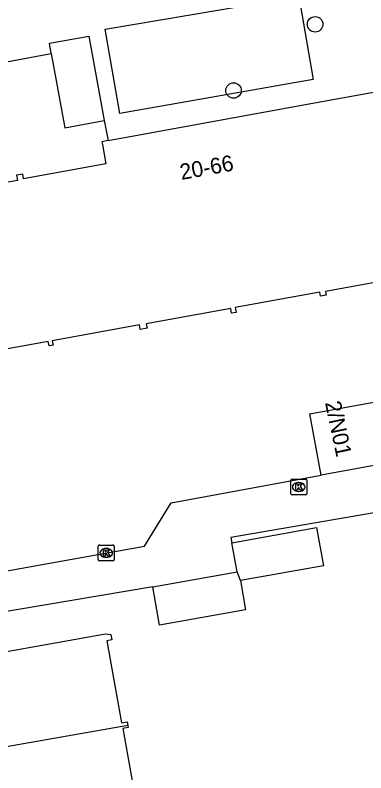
# Model space of a CAD drawing. Extents: x 157793 to 159380, y 380882 to 382313.
# Drawn here: x 158332.75 to 158354.92, y 381325.52 to 381373.42 of the extents above; entities that cross this region are included whole.
import ezdxf

# ---------------------------------------------------------------- set-up
doc = ezdxf.new("R2010")
doc.units = 0
for name, color, linetype in [('IMGEO_Boom', 7, 'Continuous'), ('IMGEO_Kolk', 7, 'Continuous'), ('IMGEO_Pand', 7, 'Continuous'), ('IMGEO_Pand_nummerreeks', 7, 'Continuous'), ('IMGEO_Voetpad_open', 7, 'Continuous')]:
    doc.layers.add(name, color=color, linetype=linetype)

msp = doc.modelspace()

# ---------------------------------------------------------------- linework, layer by layer
at = {"layer": 'IMGEO_Boom'}
for centre in [(158351.71, 381372.84), (158346.556, 381368.654)]:
    msp.add_circle(centre, 0.489, dxfattribs=at)
at = {"layer": 'IMGEO_Kolk'}
for p, q in [((158350.177, 381343.165), (158350.177, 381344.017)), ((158350.252, 381344.091), (158351.104, 381344.091)), ((158350.665, 381343.871), (158350.69, 381343.871)), ((158351.178, 381344.017), (158351.178, 381343.165)), ((158350.688, 381343.311), (158350.663, 381343.311)), ((158351.104, 381343.091), (158350.252, 381343.091)), ((158338.007, 381338.999), (158338.007, 381339.851)), ((158338.082, 381339.925), (158338.934, 381339.925)), ((158338.495, 381339.705), (158338.52, 381339.705)), ((158339.008, 381339.851), (158339.008, 381338.999)), ((158338.518, 381339.145), (158338.493, 381339.145)), ((158338.934, 381338.925), (158338.082, 381338.925))]:
    msp.add_line(p, q, dxfattribs=at)
for points in [[(158350.177, 381343.165), (158350.177, 381344.017)], [(158350.252, 381344.091), (158351.104, 381344.091)], [(158350.498, 381343.791), (158350.621, 381343.791), (158350.621, 381343.64), (158350.751, 381343.791), (158350.915, 381343.791), (158350.769, 381343.64), (158350.922, 381343.391), (158350.77, 381343.391), (158350.685, 381343.555), (158350.621, 381343.488), (158350.621, 381343.391), (158350.498, 381343.391), (158350.498, 381343.791)], [(158351.178, 381344.017), (158351.178, 381343.165)], [(158351.104, 381343.091), (158350.252, 381343.091)], [(158338.007, 381338.999), (158338.007, 381339.851)], [(158338.082, 381339.925), (158338.934, 381339.925)], [(158338.328, 381339.625), (158338.451, 381339.625), (158338.451, 381339.474), (158338.581, 381339.625), (158338.745, 381339.625), (158338.599, 381339.474), (158338.752, 381339.225), (158338.6, 381339.225), (158338.515, 381339.389), (158338.451, 381339.322), (158338.451, 381339.225), (158338.328, 381339.225), (158338.328, 381339.625)], [(158339.008, 381339.851), (158339.008, 381338.999)], [(158338.934, 381338.925), (158338.082, 381338.925)]]:
    msp.add_lwpolyline(points, dxfattribs=at)
for centre, start, end in [((158350.254, 381344.015), 91.552, 178.448), ((158350.254, 381344.015), 91.552, 178.448), ((158351.102, 381344.015), 1.552, 88.448), ((158351.102, 381344.015), 1.552, 88.448), ((158350.254, 381343.167), 181.552, 268.448), ((158350.254, 381343.167), 181.552, 268.448), ((158351.102, 381343.167), 271.552, 358.448), ((158351.102, 381343.167), 271.552, 358.448), ((158338.084, 381339.849), 91.552, 178.448), ((158338.084, 381339.849), 91.552, 178.448), ((158338.932, 381339.849), 1.552, 88.448), ((158338.932, 381339.849), 1.552, 88.448), ((158338.084, 381339.001), 181.552, 268.448), ((158338.084, 381339.001), 181.552, 268.448), ((158338.932, 381339.001), 271.552, 358.448), ((158338.932, 381339.001), 271.552, 358.448)]:
    msp.add_arc(centre, 0.0765, start, end, dxfattribs=at)
for centre, major_axis, ratio, start_param, end_param in [((158350.664, 381343.591), (-0.387, 0.002), 0.722429, 4.712389, 7.853982), ((158350.689, 381343.591), (-0.39, 0.002), 0.717154, 1.570796, 4.712389), ((158338.494, 381339.425), (-0.387, 0.002), 0.722429, 4.712389, 7.853982), ((158338.519, 381339.425), (-0.39, 0.002), 0.717154, 1.570796, 4.712389)]:
    msp.add_ellipse(centre, major_axis=major_axis, ratio=ratio, start_param=start_param, end_param=end_param, dxfattribs=at)
at = {"layer": 'IMGEO_Pand'}
for points in [[(158338.624, 381365.485), (158352.37, 381367.993), (158356.806, 381368.803), (158356.519, 381370.377), (158357.816, 381372.291), (158356.938, 381377.106)], [(158335.034, 381370.998), (158334.917, 381371.638), (158337.413, 381372.094), (158338.388, 381366.754)], [(158335.034, 381370.998), (158335.891, 381366.299), (158338.388, 381366.754)], [(158338.624, 381365.485), (158338.231, 381365.413), (158338.264, 381365.233), (158338.487, 381364.011), (158333.286, 381363.062), (158333.23, 381363.366), (158332.846, 381363.296), (158332.905, 381362.968), (158328.92, 381362.241), (158328.693, 381363.486), (158328.009, 381367.234), (158328.895, 381367.395), (158328.461, 381369.774)], [(158357.259, 381356.837), (158354.321, 381356.301), (158352.364, 381355.944), (158352.407, 381355.712), (158352.058, 381355.649), (158352.012, 381355.903), (158346.667, 381354.928), (158346.721, 381354.628), (158346.435, 381354.576), (158346.379, 381354.884), (158341.041, 381353.91), (158341.093, 381353.627), (158340.661, 381353.549), (158340.607, 381353.845), (158335.1, 381352.84), (158335.152, 381352.552), (158334.896, 381352.506), (158334.843, 381352.795), (158329.567, 381351.832)], [(158352.087, 381344.339), (158351.378, 381348.225), (158355.762, 381349.025)], [(158355.762, 381349.025), (158356.471, 381345.139), (158352.087, 381344.339)], [(158346.447, 381340.071), (158351.803, 381341.023), (158352.232, 381338.611), (158346.986, 381337.678)], [(158346.776, 381338.22), (158346.447, 381340.071)], [(158341.449, 381337.273), (158346.776, 381338.22)], [(158346.986, 381337.678), (158346.776, 381338.22)], [(158346.986, 381337.678), (158347.315, 381335.827), (158341.878, 381334.861), (158341.449, 381337.273)], [(158329.072, 381326.609), (158329.041, 381326.788), (158329.349, 381326.842), (158328.449, 381331.904), (158328.201, 381331.86), (158328.143, 381332.187), (158328.367, 381332.226), (158328.318, 381332.504), (158338.468, 381334.307), (158338.802, 381334.265), (158338.863, 381333.92), (158338.554, 381333.865), (158339.473, 381328.69), (158339.824, 381328.753), (158339.866, 381328.517)], [(158339.866, 381328.517), (158329.072, 381326.609)], [(158339.866, 381328.517), (158339.888, 381328.39), (158339.56, 381328.331), (158340.504, 381323.022), (158340.844, 381323.082), (158340.873, 381322.919)]]:
    msp.add_lwpolyline(points, dxfattribs=at)
at = {"layer": 'IMGEO_Voetpad_open'}
for points in [[(158351.583, 381369.345), (158339.372, 381367.195), (158338.432, 381372.523), (158350.686, 381374.61), (158351.583, 381369.345)], [(158328.461, 381369.774), (158335.034, 381370.998)], [(158338.388, 381366.754), (158338.624, 381365.485)], [(158373.916, 381345.138), (158369.776, 381344.425), (158346.389, 381340.4), (158346.447, 381340.071)], [(158321.53, 381336.373), (158340.925, 381339.857), (158342.613, 381342.587), (158352.087, 381344.339)], [(158341.449, 381337.273), (158331.19, 381335.559), (158331.481, 381334.13), (158319.664, 381332.039)]]:
    msp.add_lwpolyline(points, dxfattribs=at)

# ---------------------------------------------------------------- texts
at = {"layer": 'IMGEO_Pand_nummerreeks'}
for s, rotation, p in [('20-66', 10.3428, (158343.256, 381362.996)), ('2/N01', 281.8887, (158352.331, 381348.925))]:
    msp.add_text(s, height=1, rotation=rotation, dxfattribs=at).set_placement(p)

doc.saveas('drawing.dxf')
